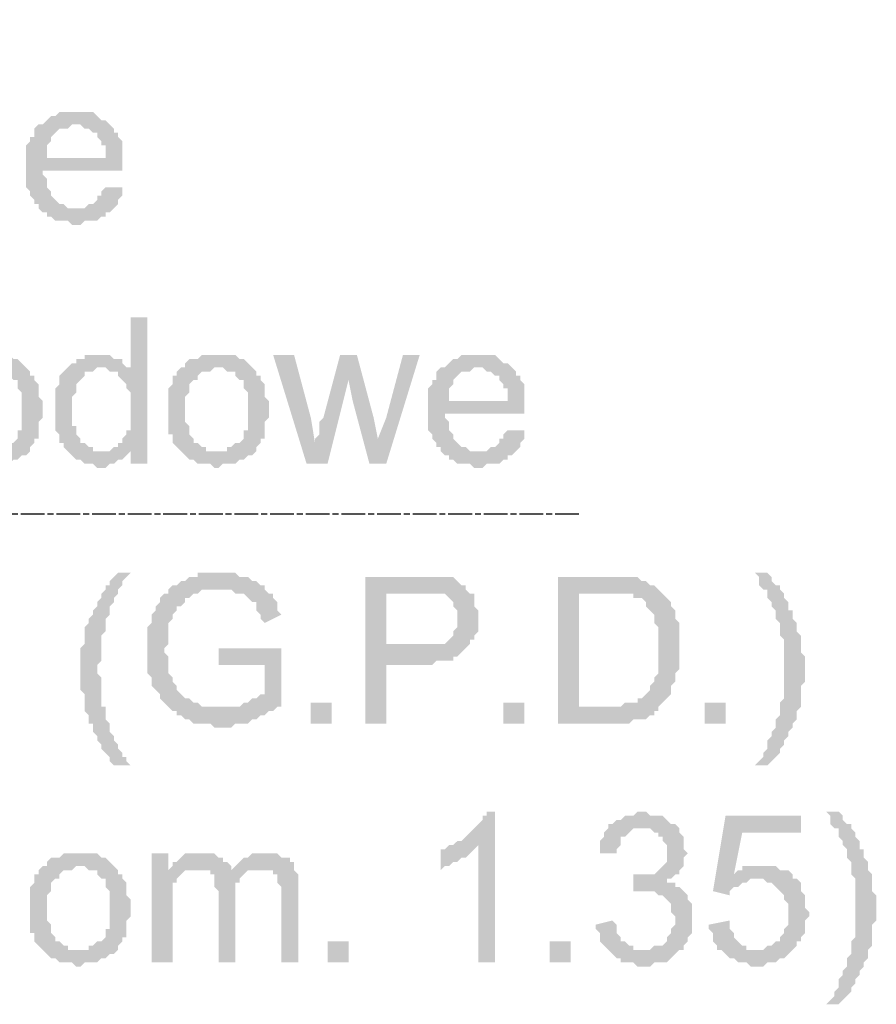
# Model space of a CAD drawing. Header units: millimetres. Extents: x -523 to 1404227, y -783705 to 1038705.
# Tile 421 of 508: x 699545 to 700411, y 242348 to 243343. Entities that reach past the tile are written whole.
import ezdxf

# ---------------------------------------------------------------- set-up
doc = ezdxf.new("R2010")
doc.units = ezdxf.units.MM
doc.linetypes.add('ACAD_ISO08W100', pattern=[36, 24, -3, 6, -3])
doc.layers.add('!!ELEKTRYKA', color=7, linetype='Continuous')

msp = doc.modelspace()

# ---------------------------------------------------------------- hatches: boundary and pattern name
at = {"layer": '!!ELEKTRYKA', "linetype": 'ACAD_ISO08W100'}
for points in [[(699602.46, 243250.16), (699585.53, 243250.16), (699581.3, 243245.93), (699577.06, 243245.93), (699572.83, 243241.7), (699572.83, 243241.7), (699568.6, 243237.46), (699564.36, 243237.46), (699602.46, 243237.46), (699602.46, 243237.46), (699606.7, 243237.46), (699610.93, 243233.23), (699615.16, 243233.23), (699619.4, 243228.99), (699623.63, 243228.99), (699623.63, 243224.76), (699623.63, 243224.76), (699627.86, 243220.53), (699627.86, 243216.29), (699632.1, 243216.29), (699632.1, 243207.83), (699632.1, 243203.59), (699572.83, 243203.59), (699649.03, 243203.59), (699649.03, 243207.83), (699649.03, 243212.06), (699649.03, 243216.29), (699649.03, 243220.53), (699644.8, 243224.76), (699644.8, 243228.99), (699640.56, 243228.99), (699640.56, 243233.23), (699636.33, 243237.46), (699636.33, 243237.46), (699632.1, 243241.7), (699627.86, 243241.7), (699623.63, 243245.93), (699623.63, 243245.93), (699619.4, 243250.16), (699615.16, 243250.16), (699610.93, 243250.16), (699606.7, 243250.16)], [(699564.36, 243237.46), (699564.36, 243237.46), (699560.13, 243233.23), (699560.13, 243224.76), (699555.9, 243224.76), (699555.9, 243220.53), (699551.66, 243216.29), (699551.66, 243212.06), (699551.66, 243207.83), (699551.66, 243203.59), (699551.66, 243199.36), (699551.66, 243195.13), (699551.66, 243190.89), (699551.66, 243186.66), (699551.66, 243182.43), (699551.66, 243178.19), (699551.66, 243173.96), (699555.9, 243169.73), (699555.9, 243165.49), (699560.13, 243161.26), (699560.13, 243157.03), (699564.36, 243157.03), (699564.36, 243152.79), (699602.46, 243152.79), (699602.46, 243152.79), (699598.23, 243152.79), (699594, 243152.79), (699589.76, 243157.03), (699585.53, 243157.03), (699581.3, 243161.26), (699581.3, 243161.26), (699581.3, 243161.26), (699577.06, 243165.49), (699577.06, 243169.73), (699572.83, 243173.96), (699572.83, 243178.19), (699572.83, 243182.43), (699568.6, 243186.66), (699568.6, 243190.89), (699649.03, 243190.89), (699649.03, 243190.89), (699649.03, 243195.13), (699649.03, 243199.36), (699649.03, 243203.59), (699572.83, 243203.59), (699572.83, 243203.59), (699572.83, 243207.83), (699572.83, 243212.06), (699572.83, 243216.29), (699577.06, 243220.53), (699577.06, 243224.76), (699581.3, 243228.99), (699581.3, 243228.99), (699585.53, 243233.23), (699589.76, 243233.23), (699594, 243233.23), (699598.23, 243237.46), (699602.46, 243237.46)], [(699632.1, 243173.96), (699627.86, 243169.73), (699627.86, 243165.49), (699623.63, 243165.49), (699623.63, 243161.26), (699619.4, 243157.03), (699619.4, 243157.03), (699615.16, 243157.03), (699610.93, 243152.79), (699606.7, 243152.79), (699602.46, 243152.79), (699564.36, 243152.79), (699564.36, 243152.79), (699568.6, 243148.56), (699572.83, 243148.56), (699572.83, 243144.33), (699577.06, 243144.33), (699581.3, 243140.09), (699585.53, 243140.09), (699589.76, 243140.09), (699594, 243140.09), (699598.23, 243135.86), (699602.46, 243135.86), (699606.7, 243135.86), (699610.93, 243140.09), (699615.16, 243140.09), (699619.4, 243140.09), (699623.63, 243140.09), (699627.86, 243144.33), (699632.1, 243144.33), (699632.1, 243148.56), (699636.33, 243148.56), (699640.56, 243152.79), (699640.56, 243152.79), (699644.8, 243157.03), (699644.8, 243161.26), (699649.03, 243165.49), (699649.03, 243169.73), (699649.03, 243173.96)], [(699674.43, 243042.72), (699657.5, 243042.72), (699657.5, 242991.92), (699627.86, 242991.92), (699632.1, 242991.92), (699636.33, 242987.69), (699640.56, 242987.69), (699644.8, 242987.69), (699644.8, 242983.46), (699649.03, 242979.22), (699649.03, 242979.22), (699653.26, 242974.99), (699653.26, 242974.99), (699653.26, 242970.75), (699657.5, 242966.52), (699657.5, 242962.29), (699657.5, 242958.05), (699657.5, 242953.82), (699657.5, 242945.35), (699657.5, 242945.35), (699657.5, 242936.89), (699657.5, 242932.65), (699657.5, 242928.42), (699653.26, 242928.42), (699653.26, 242924.19), (699649.03, 242919.95), (699649.03, 242915.72), (699644.8, 242915.72), (699644.8, 242911.49), (699640.56, 242911.49), (699636.33, 242907.25), (699657.5, 242907.25), (699657.5, 242894.55), (699674.43, 242894.55)], [(699517.79, 243004.62), (699517.79, 243004.62), (699500.86, 243004.62), (699496.63, 243000.39), (699492.39, 243000.39), (699488.16, 243000.39), (699483.93, 242996.16), (699483.93, 242991.92), (699483.93, 242991.92), (699479.69, 242991.92), (699517.79, 242991.92), (699517.79, 242991.92), (699522.03, 242991.92), (699526.26, 242987.69), (699530.49, 242987.69), (699534.73, 242987.69), (699534.73, 242983.46), (699538.96, 242979.22), (699543.19, 242979.22), (699543.19, 242974.99), (699543.19, 242970.75), (699547.43, 242966.52), (699547.43, 242962.29), (699547.43, 242958.05), (699547.43, 242953.82), (699547.43, 242949.59), (699547.43, 242949.59), (699547.43, 242945.35), (699547.43, 242936.89), (699547.43, 242932.65), (699547.43, 242928.42), (699543.19, 242928.42), (699543.19, 242924.19), (699543.19, 242919.95), (699538.96, 242915.72), (699538.96, 242915.72), (699534.73, 242915.72), (699530.49, 242911.49), (699526.26, 242911.49), (699526.26, 242907.25), (699522.03, 242907.25), (699517.79, 242907.25), (699479.69, 242907.25), (699483.93, 242903.02), (699483.93, 242903.02), (699488.16, 242898.79), (699492.39, 242898.79), (699496.63, 242894.55), (699500.86, 242894.55), (699505.09, 242894.55), (699509.33, 242894.55), (699513.56, 242890.32), (699517.79, 242890.32), (699517.79, 242890.32), (699522.03, 242894.55), (699526.26, 242894.55), (699530.49, 242894.55), (699534.73, 242894.55), (699538.96, 242898.79), (699543.19, 242898.79), (699543.19, 242898.79), (699547.43, 242903.02), (699551.66, 242903.02), (699555.9, 242907.25), (699555.9, 242911.49), (699560.13, 242915.72), (699560.13, 242915.72), (699560.13, 242919.95), (699564.36, 242919.95), (699564.36, 242924.19), (699564.36, 242928.42), (699564.36, 242932.65), (699564.36, 242936.89), (699568.6, 242941.12), (699568.6, 242945.35), (699568.6, 242949.59), (699568.6, 242953.82), (699568.6, 242958.05), (699564.36, 242962.29), (699564.36, 242966.52), (699564.36, 242970.75), (699564.36, 242974.99), (699560.13, 242979.22), (699560.13, 242983.46), (699555.9, 242983.46), (699555.9, 242987.69), (699551.66, 242991.92), (699551.66, 242991.92), (699547.43, 242996.16), (699543.19, 243000.39), (699538.96, 243000.39), (699538.96, 243000.39), (699534.73, 243004.62), (699530.49, 243004.62), (699526.26, 243004.62), (699522.03, 243004.62)], [(699627.86, 243004.62), (699610.93, 243004.62), (699610.93, 243000.39), (699602.46, 243000.39), (699602.46, 242996.16), (699598.23, 242996.16), (699594, 242991.92), (699589.76, 242987.69), (699589.76, 242987.69), (699585.53, 242983.46), (699585.53, 242979.22), (699585.53, 242979.22), (699585.53, 242974.99), (699581.3, 242970.75), (699581.3, 242966.52), (699581.3, 242962.29), (699581.3, 242958.05), (699581.3, 242953.82), (699581.3, 242949.59), (699581.3, 242949.59), (699581.3, 242941.12), (699581.3, 242936.89), (699581.3, 242932.65), (699581.3, 242932.65), (699581.3, 242928.42), (699585.53, 242924.19), (699585.53, 242919.95), (699585.53, 242915.72), (699589.76, 242915.72), (699589.76, 242911.49), (699594, 242907.25), (699627.86, 242907.25), (699623.63, 242907.25), (699619.4, 242907.25), (699619.4, 242911.49), (699615.16, 242911.49), (699610.93, 242915.72), (699606.7, 242915.72), (699606.7, 242915.72), (699606.7, 242919.95), (699602.46, 242924.19), (699602.46, 242928.42), (699602.46, 242932.65), (699598.23, 242932.65), (699598.23, 242941.12), (699598.23, 242945.35), (699598.23, 242949.59), (699598.23, 242949.59), (699598.23, 242953.82), (699598.23, 242958.05), (699598.23, 242962.29), (699602.46, 242966.52), (699602.46, 242970.75), (699602.46, 242974.99), (699606.7, 242979.22), (699606.7, 242979.22), (699610.93, 242983.46), (699610.93, 242987.69), (699615.16, 242987.69), (699619.4, 242987.69), (699623.63, 242991.92), (699627.86, 242991.92), (699657.5, 242991.92), (699653.26, 242991.92), (699649.03, 242996.16), (699649.03, 243000.39), (699644.8, 243000.39), (699640.56, 243000.39), (699636.33, 243004.62), (699636.33, 243004.62), (699632.1, 243004.62)], [(699746.4, 243004.62), (699746.4, 243004.62), (699729.47, 243004.62), (699725.23, 243000.39), (699721, 243000.39), (699716.77, 243000.39), (699712.53, 242996.16), (699712.53, 242991.92), (699712.53, 242991.92), (699708.3, 242991.92), (699746.4, 242991.92), (699746.4, 242991.92), (699750.63, 242991.92), (699754.87, 242987.69), (699759.1, 242987.69), (699763.33, 242987.69), (699763.33, 242983.46), (699767.57, 242979.22), (699771.8, 242979.22), (699771.8, 242974.99), (699771.8, 242970.75), (699776.03, 242966.52), (699776.03, 242962.29), (699776.03, 242958.05), (699776.03, 242953.82), (699776.03, 242949.59), (699776.03, 242949.59), (699776.03, 242945.35), (699776.03, 242936.89), (699776.03, 242932.65), (699776.03, 242928.42), (699771.8, 242928.42), (699771.8, 242924.19), (699771.8, 242919.95), (699767.57, 242915.72), (699767.57, 242915.72), (699763.33, 242915.72), (699759.1, 242911.49), (699754.87, 242911.49), (699754.87, 242907.25), (699750.63, 242907.25), (699746.4, 242907.25), (699708.3, 242907.25), (699712.53, 242903.02), (699712.53, 242903.02), (699716.77, 242898.79), (699721, 242898.79), (699725.23, 242894.55), (699729.47, 242894.55), (699733.7, 242894.55), (699737.93, 242894.55), (699742.17, 242890.32), (699746.4, 242890.32), (699746.4, 242890.32), (699750.63, 242894.55), (699754.87, 242894.55), (699759.1, 242894.55), (699763.33, 242894.55), (699767.57, 242898.79), (699771.8, 242898.79), (699771.8, 242898.79), (699776.03, 242903.02), (699780.27, 242903.02), (699784.5, 242907.25), (699784.5, 242911.49), (699788.73, 242915.72), (699788.73, 242915.72), (699788.73, 242919.95), (699792.97, 242919.95), (699792.97, 242924.19), (699792.97, 242928.42), (699792.97, 242932.65), (699792.97, 242936.89), (699797.2, 242941.12), (699797.2, 242945.35), (699797.2, 242949.59), (699797.2, 242953.82), (699797.2, 242958.05), (699792.97, 242962.29), (699792.97, 242966.52), (699792.97, 242970.75), (699792.97, 242974.99), (699788.73, 242979.22), (699788.73, 242983.46), (699784.5, 242983.46), (699784.5, 242987.69), (699780.27, 242991.92), (699780.27, 242991.92), (699776.03, 242996.16), (699771.8, 243000.39), (699767.57, 243000.39), (699767.57, 243000.39), (699763.33, 243004.62), (699759.1, 243004.62), (699754.87, 243004.62), (699750.63, 243004.62)], [(699822.6, 243004.62), (699801.43, 243004.62), (699835.3, 242894.55), (699843.77, 242915.72), (699839.54, 242941.12)], [(699886.1, 243004.62), (699869.17, 243004.62), (699852.24, 242941.12), (699848, 242936.89), (699848, 242928.42), (699848, 242924.19), (699843.77, 242919.95), (699843.77, 242919.95), (699843.77, 242915.72), (699835.3, 242894.55), (699856.47, 242894.55), (699877.64, 242979.22)], [(699886.1, 243004.62), (699877.64, 242979.22), (699881.87, 242958.05), (699898.8, 242894.55), (699907.27, 242919.95), (699903.04, 242941.12)], [(699949.61, 243004.62), (699932.67, 243004.62), (699915.74, 242941.12), (699907.27, 242919.95), (699898.8, 242894.55), (699915.74, 242894.55)], [(700008.87, 243004.62), (699991.94, 243004.62), (699987.71, 243000.39), (699983.47, 243000.39), (699979.24, 242996.16), (699979.24, 242996.16), (699975.01, 242991.92), (699970.77, 242991.92), (700008.87, 242991.92), (700008.87, 242991.92), (700013.11, 242991.92), (700017.34, 242987.69), (700021.57, 242987.69), (700025.81, 242983.46), (700030.04, 242983.46), (700030.04, 242979.22), (700030.04, 242979.22), (700034.27, 242974.99), (700034.27, 242970.75), (700038.51, 242970.75), (700038.51, 242962.29), (700038.51, 242958.05), (699979.24, 242958.05), (700055.44, 242958.05), (700055.44, 242962.29), (700055.44, 242966.52), (700055.44, 242970.75), (700055.44, 242974.99), (700051.21, 242979.22), (700051.21, 242983.46), (700046.97, 242983.46), (700046.97, 242987.69), (700042.74, 242991.92), (700042.74, 242991.92), (700038.51, 242996.16), (700034.27, 242996.16), (700030.04, 243000.39), (700030.04, 243000.39), (700025.81, 243004.62), (700021.57, 243004.62), (700017.34, 243004.62), (700013.11, 243004.62)], [(699708.3, 242991.92), (699704.07, 242987.69), (699704.07, 242983.46), (699699.83, 242983.46), (699699.83, 242979.22), (699699.83, 242974.99), (699695.6, 242970.75), (699695.6, 242966.52), (699695.6, 242962.29), (699695.6, 242958.05), (699695.6, 242953.82), (699695.6, 242949.59), (699695.6, 242949.59), (699695.6, 242945.35), (699695.6, 242936.89), (699695.6, 242932.65), (699695.6, 242928.42), (699695.6, 242924.19), (699699.83, 242924.19), (699699.83, 242919.95), (699699.83, 242915.72), (699704.07, 242911.49), (699704.07, 242911.49), (699708.3, 242907.25), (699746.4, 242907.25), (699742.17, 242907.25), (699737.93, 242907.25), (699733.7, 242907.25), (699733.7, 242911.49), (699729.47, 242911.49), (699725.23, 242915.72), (699721, 242915.72), (699721, 242919.95), (699721, 242919.95), (699716.77, 242924.19), (699716.77, 242928.42), (699716.77, 242932.65), (699712.53, 242936.89), (699712.53, 242941.12), (699712.53, 242945.35), (699712.53, 242949.59), (699712.53, 242949.59), (699712.53, 242953.82), (699712.53, 242958.05), (699712.53, 242962.29), (699716.77, 242966.52), (699716.77, 242970.75), (699716.77, 242974.99), (699721, 242979.22), (699721, 242979.22), (699725.23, 242979.22), (699725.23, 242983.46), (699729.47, 242987.69), (699733.7, 242987.69), (699737.93, 242987.69), (699742.17, 242991.92), (699746.4, 242991.92)], [(699970.77, 242991.92), (699970.77, 242991.92), (699966.54, 242987.69), (699966.54, 242979.22), (699962.31, 242979.22), (699962.31, 242974.99), (699958.07, 242970.75), (699958.07, 242966.52), (699958.07, 242962.29), (699958.07, 242958.05), (699958.07, 242953.82), (699958.07, 242949.59), (699958.07, 242945.35), (699958.07, 242941.12), (699958.07, 242936.89), (699958.07, 242932.65), (699958.07, 242928.42), (699962.31, 242924.19), (699962.31, 242919.95), (699966.54, 242915.72), (699966.54, 242911.49), (699970.77, 242911.49), (699970.77, 242907.25), (700008.87, 242907.25), (700008.87, 242907.25), (700004.64, 242907.25), (700000.41, 242907.25), (699996.17, 242911.49), (699991.94, 242911.49), (699987.71, 242915.72), (699987.71, 242915.72), (699987.71, 242915.72), (699983.47, 242919.95), (699983.47, 242924.19), (699979.24, 242928.42), (699979.24, 242932.65), (699979.24, 242936.89), (699975.01, 242941.12), (699975.01, 242945.35), (700055.44, 242945.35), (700055.44, 242945.35), (700055.44, 242949.59), (700055.44, 242953.82), (700055.44, 242958.05), (699979.24, 242958.05), (699979.24, 242958.05), (699979.24, 242962.29), (699979.24, 242966.52), (699979.24, 242970.75), (699983.47, 242974.99), (699983.47, 242979.22), (699987.71, 242983.46), (699987.71, 242983.46), (699991.94, 242987.69), (699996.17, 242987.69), (700000.41, 242987.69), (700004.64, 242991.92), (700008.87, 242991.92)], [(700038.51, 242928.42), (700034.27, 242924.19), (700034.27, 242919.95), (700030.04, 242919.95), (700030.04, 242915.72), (700025.81, 242911.49), (700025.81, 242911.49), (700021.57, 242911.49), (700017.34, 242907.25), (700013.11, 242907.25), (700008.87, 242907.25), (699970.77, 242907.25), (699970.77, 242907.25), (699975.01, 242903.02), (699979.24, 242903.02), (699979.24, 242898.79), (699983.47, 242898.79), (699987.71, 242894.55), (699991.94, 242894.55), (699996.17, 242894.55), (700000.41, 242894.55), (700004.64, 242890.32), (700008.87, 242890.32), (700013.11, 242890.32), (700017.34, 242894.55), (700021.57, 242894.55), (700025.81, 242894.55), (700030.04, 242894.55), (700034.27, 242898.79), (700038.51, 242898.79), (700038.51, 242903.02), (700042.74, 242903.02), (700046.97, 242907.25), (700046.97, 242907.25), (700051.21, 242911.49), (700051.21, 242915.72), (700055.44, 242919.95), (700055.44, 242924.19), (700055.44, 242928.42)], [(699636.33, 242907.25), (699594, 242907.25), (699598.23, 242903.02), (699598.23, 242903.02), (699602.46, 242898.79), (699602.46, 242898.79), (699606.7, 242898.79), (699610.93, 242894.55), (699615.16, 242894.55), (699619.4, 242894.55), (699623.63, 242890.32), (699627.86, 242890.32), (699632.1, 242890.32), (699636.33, 242894.55), (699640.56, 242894.55), (699640.56, 242894.55), (699644.8, 242898.79), (699649.03, 242898.79), (699653.26, 242903.02), (699653.26, 242903.02), (699657.5, 242907.25)], [(699657.5, 242784.48), (699644.8, 242784.48), (699640.56, 242780.25), (699636.33, 242776.02), (699636.33, 242771.78), (699632.1, 242771.78), (699632.1, 242767.55), (699627.86, 242763.32), (699627.86, 242759.08), (699623.63, 242754.85), (699623.63, 242750.62), (699619.4, 242746.38), (699619.4, 242742.15), (699619.4, 242742.15), (699615.16, 242737.92), (699615.16, 242733.68), (699615.16, 242733.68), (699610.93, 242729.45), (699610.93, 242725.22), (699610.93, 242720.98), (699610.93, 242716.75), (699610.93, 242712.51), (699606.7, 242708.28), (699606.7, 242704.05), (699606.7, 242699.81), (699606.7, 242695.58), (699606.7, 242691.35), (699606.7, 242687.11), (699606.7, 242687.11), (699606.7, 242682.88), (699606.7, 242678.65), (699606.7, 242674.41), (699606.7, 242670.18), (699606.7, 242665.95), (699610.93, 242661.71), (699610.93, 242657.48), (699610.93, 242653.25), (699610.93, 242649.01), (699610.93, 242644.78), (699615.16, 242640.55), (699615.16, 242636.31), (699615.16, 242632.08), (699619.4, 242632.08), (699619.4, 242627.85), (699619.4, 242623.61), (699623.63, 242619.38), (699623.63, 242615.15), (699627.86, 242610.91), (699627.86, 242606.68), (699632.1, 242602.45), (699632.1, 242602.45), (699636.33, 242598.21), (699636.33, 242593.98), (699640.56, 242589.75), (699644.8, 242589.75), (699657.5, 242589.75), (699657.5, 242589.75), (699653.26, 242593.98), (699653.26, 242598.21), (699649.03, 242598.21), (699649.03, 242602.45), (699644.8, 242606.68), (699644.8, 242610.91), (699640.56, 242615.15), (699640.56, 242619.38), (699636.33, 242623.61), (699636.33, 242627.85), (699636.33, 242632.08), (699632.1, 242636.31), (699632.1, 242640.55), (699632.1, 242644.78), (699632.1, 242649.01), (699627.86, 242649.01), (699627.86, 242653.25), (699627.86, 242657.48), (699627.86, 242661.71), (699627.86, 242665.95), (699627.86, 242670.18), (699627.86, 242674.41), (699627.86, 242678.65), (699623.63, 242682.88), (699623.63, 242687.11), (699623.63, 242687.11), (699623.63, 242691.35), (699627.86, 242695.58), (699627.86, 242699.81), (699627.86, 242704.05), (699627.86, 242708.28), (699627.86, 242712.51), (699627.86, 242716.75), (699627.86, 242720.98), (699632.1, 242725.22), (699632.1, 242725.22), (699632.1, 242729.45), (699632.1, 242733.68), (699632.1, 242737.92), (699636.33, 242742.15), (699636.33, 242746.38), (699636.33, 242750.62), (699640.56, 242754.85), (699640.56, 242754.85), (699640.56, 242759.08), (699640.56, 242759.08), (699644.8, 242763.32), (699644.8, 242767.55), (699649.03, 242771.78), (699649.03, 242776.02), (699653.26, 242780.25)], [(699746.4, 242784.48), (699725.23, 242784.48), (699725.23, 242780.25), (699716.77, 242780.25), (699712.53, 242776.02), (699708.3, 242776.02), (699708.3, 242776.02), (699704.07, 242771.78), (699699.83, 242771.78), (699695.6, 242767.55), (699695.6, 242763.32), (699691.37, 242763.32), (699687.13, 242759.08), (699687.13, 242754.85), (699682.9, 242750.62), (699682.9, 242746.38), (699682.9, 242746.38), (699678.66, 242742.15), (699678.66, 242737.92), (699678.66, 242733.68), (699674.43, 242729.45), (699674.43, 242725.22), (699674.43, 242725.22), (699674.43, 242720.98), (699674.43, 242716.75), (699674.43, 242712.51), (699674.43, 242708.28), (699674.43, 242704.05), (699674.43, 242699.81), (699674.43, 242695.58), (699674.43, 242691.35), (699674.43, 242687.11), (699674.43, 242682.88), (699678.66, 242678.65), (699678.66, 242674.41), (699678.66, 242670.18), (699682.9, 242665.95), (699682.9, 242665.95), (699687.13, 242661.71), (699687.13, 242657.48), (699691.37, 242653.25), (699691.37, 242653.25), (699695.6, 242649.01), (699699.83, 242644.78), (699746.4, 242649.01), (699742.17, 242649.01), (699742.17, 242649.01), (699737.93, 242649.01), (699733.7, 242649.01), (699729.47, 242649.01), (699725.23, 242653.25), (699721, 242653.25), (699721, 242653.25), (699716.77, 242657.48), (699712.53, 242657.48), (699708.3, 242661.71), (699708.3, 242661.71), (699704.07, 242665.95), (699704.07, 242670.18), (699699.83, 242674.41), (699699.83, 242674.41), (699699.83, 242678.65), (699695.6, 242682.88), (699695.6, 242687.11), (699695.6, 242691.35), (699695.6, 242695.58), (699695.6, 242699.81), (699691.37, 242704.05), (699691.37, 242708.28), (699691.37, 242708.28), (699695.6, 242712.51), (699695.6, 242716.75), (699695.6, 242720.98), (699695.6, 242725.22), (699695.6, 242729.45), (699695.6, 242733.68), (699699.83, 242737.92), (699699.83, 242737.92), (699699.83, 242742.15), (699704.07, 242746.38), (699704.07, 242750.62), (699708.3, 242750.62), (699712.53, 242754.85), (699712.53, 242759.08), (699716.77, 242759.08), (699721, 242763.32), (699725.23, 242763.32), (699725.23, 242763.32), (699729.47, 242767.55), (699733.7, 242767.55), (699737.93, 242767.55), (699742.17, 242767.55), (699746.4, 242767.55), (699792.97, 242767.55), (699792.97, 242771.78), (699788.73, 242771.78), (699784.5, 242776.02), (699780.27, 242776.02), (699776.03, 242780.25), (699776.03, 242780.25), (699771.8, 242780.25), (699767.57, 242780.25), (699763.33, 242784.48), (699759.1, 242784.48), (699754.87, 242784.48), (699750.63, 242784.48)], [(699949.61, 242780.25), (699894.57, 242780.25), (699894.57, 242632.08), (699915.74, 242632.08), (699915.74, 242691.35), (699953.84, 242691.35), (699953.84, 242691.35), (699962.31, 242691.35), (699966.54, 242695.58), (699970.77, 242695.58), (699975.01, 242695.58), (699979.24, 242695.58), (699983.47, 242695.58), (699983.47, 242699.81), (699987.71, 242699.81), (699991.94, 242704.05), (699991.94, 242704.05), (699996.17, 242708.28), (699996.17, 242708.28), (699915.74, 242712.51), (699915.74, 242763.32), (699953.84, 242763.32), (700000.41, 242763.32), (699996.17, 242767.55), (699996.17, 242771.78), (699991.94, 242771.78), (699987.71, 242776.02), (699987.71, 242776.02), (699983.47, 242780.25), (699979.24, 242780.25), (699975.01, 242780.25), (699970.77, 242780.25), (699966.54, 242780.25), (699966.54, 242780.25), (699962.31, 242780.25), (699953.84, 242780.25)], [(700140.11, 242780.25), (700089.31, 242780.25), (700089.31, 242632.08), (700161.28, 242632.08), (700165.51, 242636.31), (700169.74, 242636.31), (700173.98, 242636.31), (700178.21, 242636.31), (700182.44, 242640.55), (700186.68, 242640.55), (700186.68, 242644.78), (700190.91, 242644.78), (700190.91, 242649.01), (700110.48, 242649.01), (700110.48, 242763.32), (700140.11, 242763.32), (700190.91, 242767.55), (700190.91, 242767.55), (700186.68, 242771.78), (700182.44, 242771.78), (700178.21, 242776.02), (700173.98, 242776.02), (700169.74, 242780.25), (700165.51, 242780.25), (700165.51, 242780.25), (700161.28, 242780.25), (700157.04, 242780.25), (700152.81, 242780.25), (700148.58, 242780.25), (700144.34, 242780.25)], [(700300.98, 242784.48), (700288.28, 242784.48), (700292.51, 242780.25), (700292.51, 242771.78), (700296.75, 242767.55), (700300.98, 242767.55), (700300.98, 242763.32), (700300.98, 242759.08), (700305.21, 242754.85), (700305.21, 242754.85), (700305.21, 242750.62), (700305.21, 242750.62), (700309.45, 242746.38), (700309.45, 242742.15), (700309.45, 242737.92), (700313.68, 242733.68), (700313.68, 242729.45), (700313.68, 242725.22), (700313.68, 242725.22), (700313.68, 242720.98), (700317.91, 242716.75), (700317.91, 242712.51), (700317.91, 242708.28), (700317.91, 242704.05), (700317.91, 242699.81), (700317.91, 242695.58), (700317.91, 242691.35), (700317.91, 242687.11), (700317.91, 242687.11), (700317.91, 242682.88), (700317.91, 242678.65), (700317.91, 242674.41), (700317.91, 242670.18), (700317.91, 242665.95), (700317.91, 242661.71), (700317.91, 242657.48), (700313.68, 242653.25), (700313.68, 242649.01), (700313.68, 242644.78), (700313.68, 242644.78), (700313.68, 242640.55), (700309.45, 242636.31), (700309.45, 242632.08), (700309.45, 242627.85), (700305.21, 242623.61), (700305.21, 242619.38), (700300.98, 242615.15), (700300.98, 242610.91), (700300.98, 242606.68), (700296.75, 242602.45), (700296.75, 242598.21), (700292.51, 242593.98), (700292.51, 242593.98), (700288.28, 242589.75), (700300.98, 242589.75), (700300.98, 242589.75), (700305.21, 242593.98), (700305.21, 242593.98), (700309.45, 242598.21), (700313.68, 242602.45), (700313.68, 242606.68), (700317.91, 242610.91), (700317.91, 242615.15), (700317.91, 242615.15), (700322.15, 242619.38), (700322.15, 242623.61), (700326.38, 242627.85), (700326.38, 242632.08), (700326.38, 242632.08), (700330.61, 242636.31), (700330.61, 242640.55), (700330.61, 242644.78), (700334.85, 242649.01), (700334.85, 242653.25), (700334.85, 242657.48), (700334.85, 242661.71), (700334.85, 242665.95), (700334.85, 242670.18), (700339.08, 242674.41), (700339.08, 242678.65), (700339.08, 242682.88), (700339.08, 242687.11), (700339.08, 242687.11), (700339.08, 242691.35), (700339.08, 242695.58), (700339.08, 242699.81), (700334.85, 242704.05), (700334.85, 242708.28), (700334.85, 242712.51), (700334.85, 242716.75), (700334.85, 242720.98), (700330.61, 242725.22), (700330.61, 242729.45), (700330.61, 242733.68), (700330.61, 242733.68), (700326.38, 242737.92), (700326.38, 242742.15), (700326.38, 242746.38), (700322.15, 242746.38), (700322.15, 242750.62), (700322.15, 242754.85), (700317.91, 242759.08), (700317.91, 242763.32), (700313.68, 242767.55), (700313.68, 242771.78), (700309.45, 242771.78), (700305.21, 242776.02), (700305.21, 242780.25)], [(699792.97, 242767.55), (699746.4, 242767.55), (699759.1, 242767.55), (699763.33, 242763.32), (699767.57, 242763.32), (699771.8, 242763.32), (699776.03, 242759.08), (699776.03, 242759.08), (699780.27, 242754.85), (699784.5, 242754.85), (699784.5, 242750.62), (699784.5, 242746.38), (699788.73, 242742.15), (699788.73, 242737.92), (699792.97, 242733.68), (699809.9, 242742.15), (699809.9, 242742.15), (699805.67, 242746.38), (699805.67, 242750.62), (699805.67, 242754.85), (699801.43, 242759.08), (699801.43, 242763.32), (699797.2, 242763.32), (699797.2, 242763.32)], [(700190.91, 242767.55), (700140.11, 242763.32), (700140.11, 242763.32), (700165.51, 242763.32), (700165.51, 242759.08), (700169.74, 242759.08), (700173.98, 242759.08), (700178.21, 242754.85), (700178.21, 242750.62), (700182.44, 242746.38), (700182.44, 242746.38), (700182.44, 242746.38), (700186.68, 242742.15), (700186.68, 242737.92), (700186.68, 242733.68), (700190.91, 242729.45), (700190.91, 242725.22), (700190.91, 242720.98), (700190.91, 242716.75), (700190.91, 242712.51), (700190.91, 242708.28), (700190.91, 242704.05), (700190.91, 242699.81), (700190.91, 242695.58), (700190.91, 242691.35), (700190.91, 242687.11), (700190.91, 242682.88), (700186.68, 242678.65), (700186.68, 242678.65), (700186.68, 242674.41), (700182.44, 242670.18), (700182.44, 242665.95), (700178.21, 242661.71), (700178.21, 242661.71), (700173.98, 242657.48), (700169.74, 242657.48), (700169.74, 242653.25), (700165.51, 242653.25), (700161.28, 242653.25), (700157.04, 242653.25), (700152.81, 242649.01), (700148.58, 242649.01), (700144.34, 242649.01), (700140.11, 242649.01), (700110.48, 242649.01), (700190.91, 242649.01), (700195.14, 242653.25), (700199.38, 242657.48), (700199.38, 242657.48), (700203.61, 242661.71), (700203.61, 242665.95), (700203.61, 242670.18), (700207.85, 242674.41), (700207.85, 242678.65), (700207.85, 242678.65), (700207.85, 242682.88), (700212.08, 242687.11), (700212.08, 242691.35), (700212.08, 242695.58), (700212.08, 242699.81), (700212.08, 242704.05), (700212.08, 242708.28), (700212.08, 242712.51), (700212.08, 242716.75), (700212.08, 242720.98), (700212.08, 242725.22), (700212.08, 242729.45), (700212.08, 242733.68), (700207.85, 242737.92), (700207.85, 242737.92), (700207.85, 242742.15), (700207.85, 242746.38), (700203.61, 242750.62), (700203.61, 242754.85), (700199.38, 242759.08), (700199.38, 242759.08), (700195.14, 242763.32)], [(700000.41, 242763.32), (699953.84, 242763.32), (699975.01, 242763.32), (699979.24, 242759.08), (699979.24, 242759.08), (699983.47, 242754.85), (699983.47, 242754.85), (699983.47, 242750.62), (699987.71, 242746.38), (699987.71, 242742.15), (699987.71, 242737.92), (699987.71, 242733.68), (699987.71, 242729.45), (699987.71, 242729.45), (699983.47, 242725.22), (699983.47, 242720.98), (699979.24, 242716.75), (699979.24, 242716.75), (699979.24, 242716.75), (699975.01, 242712.51), (699970.77, 242712.51), (699966.54, 242712.51), (699962.31, 242712.51), (699958.07, 242712.51), (699953.84, 242712.51), (699915.74, 242712.51), (699996.17, 242708.28), (700000.41, 242712.51), (700000.41, 242716.75), (700004.64, 242716.75), (700004.64, 242720.98), (700008.87, 242725.22), (700008.87, 242729.45), (700008.87, 242733.68), (700008.87, 242737.92), (700008.87, 242737.92), (700008.87, 242742.15), (700008.87, 242746.38), (700004.64, 242750.62), (700004.64, 242754.85), (700004.64, 242759.08), (700004.64, 242763.32)], [(699809.9, 242708.28), (699746.4, 242708.28), (699746.4, 242691.35), (699792.97, 242691.35), (699792.97, 242661.71), (699792.97, 242661.71), (699788.73, 242661.71), (699784.5, 242657.48), (699780.27, 242657.48), (699776.03, 242653.25), (699771.8, 242653.25), (699771.8, 242653.25), (699767.57, 242649.01), (699763.33, 242649.01), (699759.1, 242649.01), (699754.87, 242649.01), (699750.63, 242649.01), (699746.4, 242649.01), (699699.83, 242644.78), (699704.07, 242644.78), (699704.07, 242640.55), (699708.3, 242640.55), (699708.3, 242640.55), (699712.53, 242636.31), (699716.77, 242636.31), (699721, 242632.08), (699725.23, 242632.08), (699729.47, 242632.08), (699733.7, 242632.08), (699737.93, 242632.08), (699742.17, 242627.85), (699746.4, 242627.85), (699750.63, 242627.85), (699754.87, 242627.85), (699759.1, 242627.85), (699763.33, 242632.08), (699763.33, 242632.08), (699767.57, 242632.08), (699771.8, 242632.08), (699776.03, 242632.08), (699780.27, 242636.31), (699784.5, 242636.31), (699784.5, 242636.31), (699788.73, 242640.55), (699792.97, 242640.55), (699797.2, 242644.78), (699801.43, 242644.78), (699805.67, 242649.01), (699809.9, 242649.01), (699809.9, 242653.25)], [(700025.81, 242543.18), (700017.34, 242543.18), (700017.34, 242538.94), (700013.11, 242538.94), (700013.11, 242534.71), (700008.87, 242530.48), (700004.64, 242526.24), (700004.64, 242526.24), (700000.41, 242522.01), (699996.17, 242517.78), (699996.17, 242517.78), (699991.94, 242513.54), (699987.71, 242513.54), (699983.47, 242509.31), (700008.87, 242509.31), (700008.87, 242390.77), (700025.81, 242390.77)], [(700173.98, 242543.18), (700169.74, 242543.18), (700165.51, 242538.94), (700157.04, 242538.94), (700152.81, 242534.71), (700148.58, 242534.71), (700144.34, 242530.48), (700144.34, 242530.48), (700140.11, 242530.48), (700173.98, 242526.24), (700178.21, 242526.24), (700182.44, 242526.24), (700186.68, 242522.01), (700190.91, 242522.01), (700190.91, 242517.78), (700195.14, 242517.78), (700195.14, 242513.54), (700199.38, 242509.31), (700199.38, 242505.08), (700199.38, 242500.84), (700199.38, 242500.84), (700199.38, 242496.61), (700199.38, 242492.38), (700195.14, 242488.14), (700195.14, 242488.14), (700190.91, 242483.91), (700190.91, 242483.91), (700186.68, 242479.68), (700182.44, 242479.68), (700178.21, 242479.68), (700173.98, 242479.68), (700169.74, 242479.68), (700203.61, 242475.44), (700207.85, 242479.68), (700212.08, 242479.68), (700212.08, 242483.91), (700216.31, 242488.14), (700216.31, 242488.14), (700216.31, 242492.38), (700216.31, 242496.61), (700220.55, 242500.84), (700216.31, 242505.08), (700216.31, 242509.31), (700216.31, 242513.54), (700216.31, 242517.78), (700212.08, 242522.01), (700212.08, 242522.01), (700212.08, 242526.24), (700207.85, 242530.48), (700203.61, 242530.48), (700199.38, 242534.71), (700199.38, 242534.71), (700195.14, 242538.94), (700190.91, 242538.94), (700186.68, 242538.94), (700182.44, 242538.94), (700178.21, 242543.18)], [(700334.85, 242538.94), (700258.65, 242538.94), (700245.95, 242462.74), (700262.88, 242458.51), (700262.88, 242462.74), (700267.11, 242466.98), (700271.35, 242466.98), (700275.58, 242471.21), (700275.58, 242471.21), (700275.58, 242471.21), (700279.81, 242471.21), (700284.05, 242475.44), (700288.28, 242475.44), (700326.38, 242475.44), (700326.38, 242479.68), (700267.11, 242479.68), (700275.58, 242522.01), (700334.85, 242522.01)], [(700372.95, 242543.18), (700360.25, 242543.18), (700364.48, 242538.94), (700364.48, 242530.48), (700368.72, 242526.24), (700372.95, 242526.24), (700372.95, 242522.01), (700372.95, 242517.78), (700377.18, 242513.54), (700377.18, 242513.54), (700377.18, 242509.31), (700377.18, 242509.31), (700381.42, 242505.08), (700381.42, 242500.84), (700381.42, 242496.61), (700385.65, 242492.38), (700385.65, 242488.14), (700385.65, 242483.91), (700385.65, 242483.91), (700385.65, 242479.68), (700389.88, 242475.44), (700389.88, 242471.21), (700389.88, 242466.98), (700389.88, 242462.74), (700389.88, 242458.51), (700389.88, 242454.27), (700389.88, 242450.04), (700389.88, 242445.81), (700389.88, 242445.81), (700389.88, 242441.57), (700389.88, 242437.34), (700389.88, 242433.11), (700389.88, 242428.87), (700389.88, 242424.64), (700389.88, 242420.41), (700389.88, 242416.17), (700385.65, 242411.94), (700385.65, 242407.71), (700385.65, 242403.47), (700385.65, 242403.47), (700385.65, 242399.24), (700381.42, 242395.01), (700381.42, 242390.77), (700381.42, 242386.54), (700377.18, 242382.31), (700377.18, 242378.07), (700372.95, 242373.84), (700372.95, 242369.61), (700372.95, 242365.37), (700368.72, 242361.14), (700368.72, 242356.91), (700364.48, 242352.67), (700364.48, 242352.67), (700360.25, 242348.44), (700372.95, 242348.44), (700372.95, 242348.44), (700377.18, 242352.67), (700377.18, 242352.67), (700381.42, 242356.91), (700385.65, 242361.14), (700385.65, 242365.37), (700389.88, 242369.61), (700389.88, 242373.84), (700389.88, 242373.84), (700394.12, 242378.07), (700394.12, 242382.31), (700398.35, 242386.54), (700398.35, 242390.77), (700398.35, 242390.77), (700402.58, 242395.01), (700402.58, 242399.24), (700402.58, 242403.47), (700406.82, 242407.71), (700406.82, 242411.94), (700406.82, 242416.17), (700406.82, 242420.41), (700406.82, 242424.64), (700406.82, 242428.87), (700411.05, 242433.11), (700411.05, 242437.34), (700411.05, 242441.57), (700411.05, 242445.81), (700411.05, 242445.81), (700411.05, 242450.04), (700411.05, 242454.27), (700411.05, 242458.51), (700406.82, 242462.74), (700406.82, 242466.98), (700406.82, 242471.21), (700406.82, 242475.44), (700406.82, 242479.68), (700402.58, 242483.91), (700402.58, 242488.14), (700402.58, 242492.38), (700402.58, 242492.38), (700398.35, 242496.61), (700398.35, 242500.84), (700398.35, 242505.08), (700394.12, 242505.08), (700394.12, 242509.31), (700394.12, 242513.54), (700389.88, 242517.78), (700389.88, 242522.01), (700385.65, 242526.24), (700385.65, 242530.48), (700381.42, 242530.48), (700377.18, 242534.71), (700377.18, 242538.94)], [(700140.11, 242530.48), (700140.11, 242526.24), (700135.88, 242522.01), (700135.88, 242517.78), (700131.64, 242513.54), (700131.64, 242509.31), (700131.64, 242505.08), (700131.64, 242500.84), (700148.58, 242500.84), (700148.58, 242500.84), (700148.58, 242505.08), (700152.81, 242509.31), (700152.81, 242513.54), (700152.81, 242517.78), (700157.04, 242517.78), (700161.28, 242522.01), (700161.28, 242522.01), (700165.51, 242526.24), (700169.74, 242526.24), (700173.98, 242526.24)], [(699983.47, 242509.31), (699979.24, 242509.31), (699975.01, 242505.08), (699970.77, 242505.08), (699970.77, 242483.91), (699975.01, 242488.14), (699975.01, 242488.14), (699979.24, 242488.14), (699983.47, 242492.38), (699987.71, 242492.38), (699991.94, 242496.61), (699991.94, 242496.61), (699996.17, 242496.61), (700000.41, 242500.84), (700004.64, 242505.08), (700004.64, 242505.08), (700008.87, 242509.31)], [(699606.7, 242500.84), (699606.7, 242500.84), (699589.76, 242500.84), (699585.53, 242496.61), (699581.3, 242496.61), (699577.06, 242496.61), (699572.83, 242492.38), (699572.83, 242488.14), (699572.83, 242488.14), (699568.6, 242488.14), (699606.7, 242488.14), (699606.7, 242488.14), (699610.93, 242488.14), (699615.16, 242483.91), (699619.4, 242483.91), (699623.63, 242483.91), (699623.63, 242479.68), (699627.86, 242475.44), (699632.1, 242475.44), (699632.1, 242471.21), (699632.1, 242466.98), (699636.33, 242462.74), (699636.33, 242458.51), (699636.33, 242454.27), (699636.33, 242450.04), (699636.33, 242445.81), (699636.33, 242445.81), (699636.33, 242441.57), (699636.33, 242433.11), (699636.33, 242428.87), (699636.33, 242424.64), (699632.1, 242424.64), (699632.1, 242420.41), (699632.1, 242416.17), (699627.86, 242411.94), (699627.86, 242411.94), (699623.63, 242411.94), (699619.4, 242407.71), (699615.16, 242407.71), (699615.16, 242403.47), (699610.93, 242403.47), (699606.7, 242403.47), (699568.6, 242403.47), (699572.83, 242399.24), (699572.83, 242399.24), (699577.06, 242395.01), (699581.3, 242395.01), (699585.53, 242390.77), (699589.76, 242390.77), (699594, 242390.77), (699598.23, 242390.77), (699602.46, 242386.54), (699606.7, 242386.54), (699606.7, 242386.54), (699610.93, 242390.77), (699615.16, 242390.77), (699619.4, 242390.77), (699623.63, 242390.77), (699627.86, 242395.01), (699632.1, 242395.01), (699632.1, 242395.01), (699636.33, 242399.24), (699640.56, 242399.24), (699644.8, 242403.47), (699644.8, 242407.71), (699649.03, 242411.94), (699649.03, 242411.94), (699649.03, 242416.17), (699653.26, 242416.17), (699653.26, 242420.41), (699653.26, 242424.64), (699653.26, 242428.87), (699653.26, 242433.11), (699657.5, 242437.34), (699657.5, 242441.57), (699657.5, 242445.81), (699657.5, 242450.04), (699657.5, 242454.27), (699653.26, 242458.51), (699653.26, 242462.74), (699653.26, 242466.98), (699653.26, 242471.21), (699649.03, 242475.44), (699649.03, 242479.68), (699644.8, 242479.68), (699644.8, 242483.91), (699640.56, 242488.14), (699640.56, 242488.14), (699636.33, 242492.38), (699632.1, 242496.61), (699627.86, 242496.61), (699627.86, 242496.61), (699623.63, 242500.84), (699619.4, 242500.84), (699615.16, 242500.84), (699610.93, 242500.84)], [(699695.6, 242500.84), (699678.66, 242500.84), (699678.66, 242390.77), (699699.83, 242390.77), (699699.83, 242445.81), (699699.83, 242450.04), (699699.83, 242454.27), (699699.83, 242458.51), (699699.83, 242462.74), (699699.83, 242466.98), (699699.83, 242471.21), (699704.07, 242471.21), (699704.07, 242475.44), (699708.3, 242479.68), (699712.53, 242483.91), (699712.53, 242483.91), (699695.6, 242483.91)], [(699729.47, 242500.84), (699712.53, 242500.84), (699708.3, 242496.61), (699708.3, 242496.61), (699704.07, 242492.38), (699699.83, 242492.38), (699699.83, 242488.14), (699725.23, 242483.91), (699725.23, 242483.91), (699729.47, 242483.91), (699733.7, 242483.91), (699737.93, 242483.91), (699759.1, 242483.91), (699759.1, 242483.91), (699759.1, 242488.14), (699754.87, 242492.38), (699750.63, 242492.38), (699750.63, 242496.61), (699750.63, 242496.61), (699746.4, 242496.61), (699742.17, 242500.84), (699737.93, 242500.84), (699733.7, 242500.84)], [(699792.97, 242500.84), (699780.27, 242500.84), (699776.03, 242496.61), (699771.8, 242496.61), (699767.57, 242492.38), (699763.33, 242488.14), (699763.33, 242488.14), (699788.73, 242483.91), (699792.97, 242483.91), (699797.2, 242483.91), (699801.43, 242483.91), (699801.43, 242479.68), (699805.67, 242479.68), (699805.67, 242475.44), (699805.67, 242471.21), (699809.9, 242466.98), (699809.9, 242462.74), (699809.9, 242458.51), (699809.9, 242390.77), (699826.84, 242390.77), (699826.84, 242466.98), (699826.84, 242466.98), (699826.84, 242471.21), (699826.84, 242475.44), (699826.84, 242479.68), (699822.6, 242483.91), (699822.6, 242488.14), (699822.6, 242492.38), (699818.37, 242492.38), (699818.37, 242496.61), (699814.14, 242496.61), (699809.9, 242496.61), (699805.67, 242500.84), (699801.43, 242500.84), (699797.2, 242500.84)], [(699568.6, 242488.14), (699564.36, 242483.91), (699564.36, 242479.68), (699560.13, 242479.68), (699560.13, 242475.44), (699560.13, 242471.21), (699555.9, 242466.98), (699555.9, 242462.74), (699555.9, 242458.51), (699555.9, 242454.27), (699555.9, 242450.04), (699555.9, 242445.81), (699555.9, 242445.81), (699555.9, 242441.57), (699555.9, 242433.11), (699555.9, 242428.87), (699555.9, 242424.64), (699555.9, 242420.41), (699560.13, 242420.41), (699560.13, 242416.17), (699560.13, 242411.94), (699564.36, 242407.71), (699564.36, 242407.71), (699568.6, 242403.47), (699606.7, 242403.47), (699602.46, 242403.47), (699598.23, 242403.47), (699594, 242403.47), (699594, 242407.71), (699589.76, 242407.71), (699585.53, 242411.94), (699581.3, 242411.94), (699581.3, 242416.17), (699581.3, 242416.17), (699577.06, 242420.41), (699577.06, 242424.64), (699577.06, 242428.87), (699572.83, 242433.11), (699572.83, 242437.34), (699572.83, 242441.57), (699572.83, 242445.81), (699572.83, 242445.81), (699572.83, 242450.04), (699572.83, 242454.27), (699572.83, 242458.51), (699577.06, 242462.74), (699577.06, 242466.98), (699577.06, 242471.21), (699581.3, 242475.44), (699581.3, 242475.44), (699585.53, 242475.44), (699585.53, 242479.68), (699589.76, 242483.91), (699594, 242483.91), (699598.23, 242483.91), (699602.46, 242488.14), (699606.7, 242488.14)], [(699763.33, 242488.14), (699759.1, 242483.91), (699737.93, 242483.91), (699737.93, 242479.68), (699742.17, 242479.68), (699742.17, 242475.44), (699742.17, 242471.21), (699742.17, 242466.98), (699746.4, 242462.74), (699746.4, 242390.77), (699763.33, 242390.77), (699763.33, 242454.27), (699763.33, 242454.27), (699763.33, 242462.74), (699763.33, 242466.98), (699763.33, 242471.21), (699767.57, 242471.21), (699767.57, 242475.44), (699771.8, 242479.68), (699771.8, 242479.68), (699771.8, 242479.68), (699776.03, 242483.91), (699780.27, 242483.91), (699784.5, 242483.91), (699788.73, 242483.91)], [(700296.75, 242488.14), (700275.58, 242488.14), (700275.58, 242483.91), (700271.35, 242483.91), (700267.11, 242479.68), (700326.38, 242479.68), (700322.15, 242483.91), (700317.91, 242483.91), (700313.68, 242483.91), (700309.45, 242488.14), (700305.21, 242488.14), (700305.21, 242488.14), (700300.98, 242488.14)], [(700165.51, 242479.68), (700165.51, 242462.74), (700165.51, 242462.74), (700178.21, 242462.74), (700212.08, 242466.98), (700207.85, 242466.98), (700207.85, 242471.21), (700203.61, 242471.21), (700199.38, 242471.21), (700199.38, 242475.44), (700203.61, 242475.44), (700169.74, 242479.68)], [(700212.08, 242466.98), (700178.21, 242462.74), (700178.21, 242462.74), (700186.68, 242462.74), (700190.91, 242458.51), (700195.14, 242458.51), (700199.38, 242454.27), (700199.38, 242454.27), (700203.61, 242450.04), (700203.61, 242445.81), (700203.61, 242441.57), (700207.85, 242437.34), (700207.85, 242433.11), (700207.85, 242433.11), (700207.85, 242428.87), (700203.61, 242424.64), (700203.61, 242420.41), (700203.61, 242420.41), (700199.38, 242416.17), (700199.38, 242411.94), (700195.14, 242407.71), (700190.91, 242407.71), (700186.68, 242407.71), (700182.44, 242403.47), (700178.21, 242403.47), (700173.98, 242403.47), (700140.11, 242403.47), (700144.34, 242399.24), (700144.34, 242399.24), (700148.58, 242395.01), (700152.81, 242395.01), (700152.81, 242390.77), (700157.04, 242390.77), (700161.28, 242390.77), (700165.51, 242390.77), (700169.74, 242386.54), (700173.98, 242386.54), (700178.21, 242386.54), (700182.44, 242386.54), (700186.68, 242390.77), (700190.91, 242390.77), (700195.14, 242390.77), (700199.38, 242390.77), (700203.61, 242395.01), (700203.61, 242395.01), (700207.85, 242399.24), (700212.08, 242403.47), (700212.08, 242403.47), (700216.31, 242403.47), (700216.31, 242407.71), (700220.55, 242411.94), (700220.55, 242416.17), (700224.78, 242420.41), (700224.78, 242424.64), (700224.78, 242424.64), (700224.78, 242428.87), (700224.78, 242433.11), (700224.78, 242437.34), (700224.78, 242441.57), (700224.78, 242445.81), (700224.78, 242450.04), (700220.55, 242454.27), (700220.55, 242454.27), (700220.55, 242458.51), (700220.55, 242458.51), (700216.31, 242462.74)], [(700326.38, 242475.44), (700288.28, 242475.44), (700296.75, 242475.44), (700300.98, 242471.21), (700305.21, 242471.21), (700305.21, 242471.21), (700309.45, 242466.98), (700313.68, 242462.74), (700313.68, 242462.74), (700317.91, 242458.51), (700317.91, 242458.51), (700317.91, 242454.27), (700322.15, 242450.04), (700322.15, 242445.81), (700322.15, 242441.57), (700322.15, 242441.57), (700322.15, 242437.34), (700322.15, 242433.11), (700322.15, 242428.87), (700317.91, 242424.64), (700317.91, 242420.41), (700313.68, 242416.17), (700313.68, 242411.94), (700313.68, 242411.94), (700309.45, 242411.94), (700305.21, 242407.71), (700300.98, 242407.71), (700296.75, 242403.47), (700292.51, 242403.47), (700288.28, 242403.47), (700326.38, 242403.47), (700330.61, 242407.71), (700330.61, 242407.71), (700330.61, 242411.94), (700334.85, 242411.94), (700334.85, 242416.17), (700339.08, 242420.41), (700339.08, 242424.64), (700339.08, 242428.87), (700339.08, 242433.11), (700343.32, 242437.34), (700343.32, 242441.57), (700343.32, 242441.57), (700339.08, 242445.81), (700339.08, 242450.04), (700339.08, 242454.27), (700339.08, 242458.51), (700334.85, 242462.74), (700334.85, 242466.98), (700334.85, 242471.21), (700330.61, 242475.44)], [(700144.34, 242433.11), (700127.41, 242428.87), (700127.41, 242428.87), (700127.41, 242424.64), (700131.64, 242420.41), (700131.64, 242416.17), (700131.64, 242411.94), (700135.88, 242407.71), (700135.88, 242407.71), (700140.11, 242403.47), (700173.98, 242403.47), (700169.74, 242403.47), (700165.51, 242403.47), (700165.51, 242407.71), (700161.28, 242407.71), (700157.04, 242411.94), (700157.04, 242411.94), (700152.81, 242411.94), (700152.81, 242416.17), (700148.58, 242420.41), (700148.58, 242424.64), (700148.58, 242428.87)], [(700262.88, 242433.11), (700241.71, 242428.87), (700241.71, 242428.87), (700241.71, 242424.64), (700245.95, 242420.41), (700245.95, 242416.17), (700245.95, 242411.94), (700250.18, 242407.71), (700250.18, 242403.47), (700254.41, 242403.47), (700258.65, 242399.24), (700258.65, 242399.24), (700262.88, 242395.01), (700267.11, 242395.01), (700271.35, 242390.77), (700271.35, 242390.77), (700275.58, 242390.77), (700279.81, 242390.77), (700284.05, 242386.54), (700288.28, 242386.54), (700292.51, 242386.54), (700296.75, 242386.54), (700300.98, 242390.77), (700305.21, 242390.77), (700305.21, 242390.77), (700309.45, 242390.77), (700313.68, 242395.01), (700317.91, 242395.01), (700322.15, 242399.24), (700322.15, 242399.24), (700326.38, 242403.47), (700288.28, 242403.47), (700288.28, 242403.47), (700284.05, 242403.47), (700279.81, 242403.47), (700279.81, 242407.71), (700275.58, 242407.71), (700271.35, 242411.94), (700271.35, 242411.94), (700267.11, 242416.17), (700267.11, 242420.41), (700262.88, 242424.64), (700262.88, 242428.87)]]:
    msp.add_hatch(color=14, dxfattribs=at).paths.add_polyline_path(points)

# ---------------------------------------------------------------- linework, layer by layer
at = {"layer": '!!ELEKTRYKA', "color": 14, "linetype": 'ACAD_ISO08W100', "lineweight": -3}
msp.add_lwpolyline([(700110.48, 242843.75), (698607.6, 242843.75), (698607.6, 243343.3)], dxfattribs=at)
for points in [[(699839.54, 242632.08), (699839.54, 242653.25), (699860.7, 242632.08), (699860.7, 242653.25)], [(700034.27, 242632.08), (700034.27, 242653.25), (700055.44, 242632.08), (700055.44, 242653.25)], [(700237.48, 242632.08), (700237.48, 242653.25), (700258.65, 242632.08), (700258.65, 242653.25)], [(699699.83, 242488.14), (699695.6, 242483.91), (699725.23, 242483.91)], [(699856.47, 242390.77), (699856.47, 242411.94), (699877.64, 242390.77), (699877.64, 242411.94)], [(700080.84, 242390.77), (700080.84, 242411.94), (700102.01, 242390.77), (700102.01, 242411.94)]]:
    msp.add_solid(points, dxfattribs=at)

doc.saveas('drawing.dxf')
